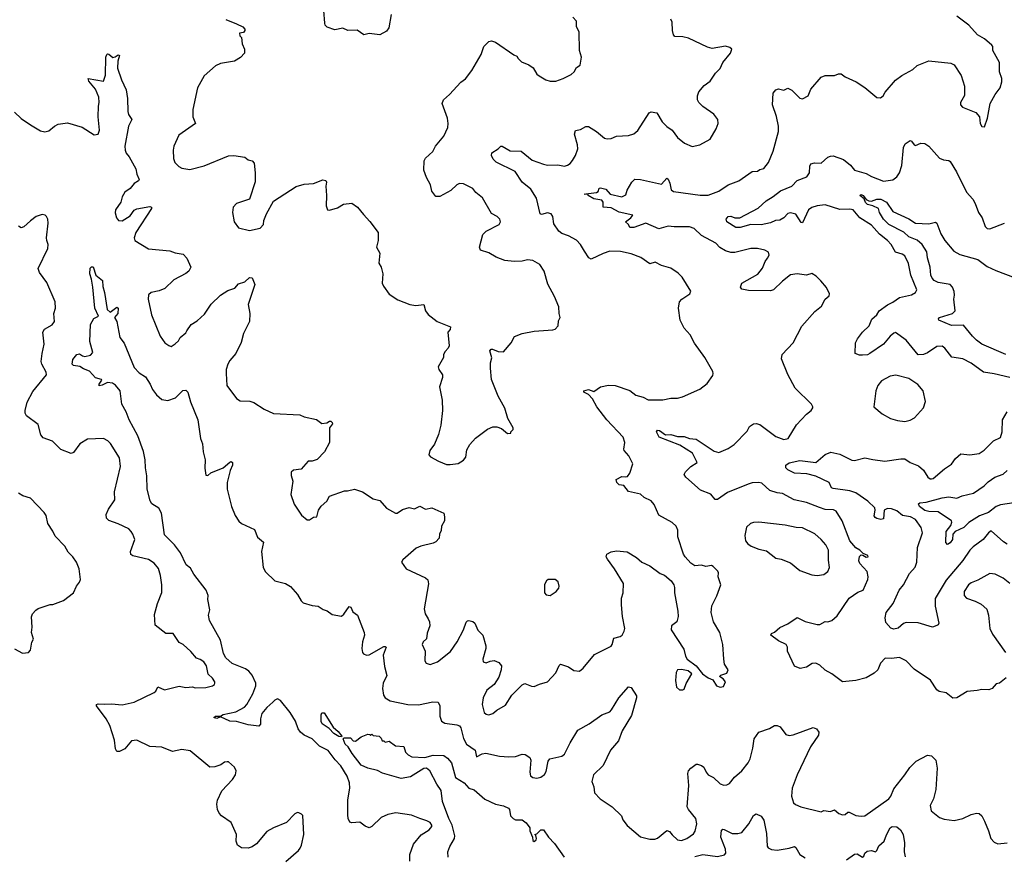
# Model space of a CAD drawing. Extents: x 2133489 to 2292442, y 756223 to 916462.
# Tile 311 of 463: x 2202675 to 2210083, y 903872 to 910167. Entities that reach past the tile are written whole.
import ezdxf

# ---------------------------------------------------------------- set-up
doc = ezdxf.new("R2010")
doc.units = 0

msp = doc.modelspace()

# ---------------------------------------------------------------- linework, layer by layer
at = {"layer": '0CON20XD'}
for points in [[(2205470, 910205), (2205453.3, 910105), (2205435, 910080), (2205385, 910053.8), (2205305, 910064), (2205265, 910053.3), (2205215, 910087.5), (2205145, 910086), (2205105, 910103.8), (2205045, 910090), (2204989.5, 910109.5), (2204973.8, 910125), (2204970.5, 910140.5), (2204962.5, 910235)], [(2206426.7, 909875), (2206449.3, 909849.3), (2206505, 909827.5), (2206537.5, 909805), (2206567, 909757), (2206583.9, 909743.9), (2206633.9, 909713.9), (2206665, 909703.3), (2206710, 909705), (2206765, 909723.8), (2206825, 909753.3), (2206847.5, 909775), (2206863.6, 909806.4), (2206892.5, 909825), (2206900.8, 909885), (2206887.5, 909935), (2206884, 910075), (2206864.3, 910114.3), (2206863.3, 910155), (2206837.5, 910185)], [(2208455, 907496.7), (2208407.5, 907615), (2208413, 907647), (2208494.2, 907735), (2208558.7, 907861.3), (2208657.9, 907972.1), (2208707.5, 908012.5), (2208735, 908063.8), (2208765, 908090), (2208767.5, 908105), (2208745, 908151.2), (2208703.1, 908203.1), (2208667.3, 908237.3), (2208635, 908256.2), (2208595, 908243.8), (2208524.2, 908254.2), (2208475, 908247.8), (2208415, 908200.6), (2208347.1, 908135), (2208325, 908127.1), (2208158.3, 908128.3), (2208109.3, 908139.3), (2208097.5, 908155), (2208108.8, 908185), (2208228.2, 908251.8), (2208263.1, 908296.9), (2208283.9, 908346.1), (2208302.5, 908372.5), (2208314.2, 908395), (2208308.6, 908418.6), (2208282.3, 908432.3), (2208225, 908446), (2208175, 908445.8), (2208055, 908414.3), (2208025.6, 908415.6), (2207985, 908428.6), (2207942.6, 908452.6), (2207912, 908485), (2207805, 908542.5), (2207750, 908595), (2207715, 908607.8), (2207598.3, 908608.3), (2207555, 908614.4), (2207485, 908592.5), (2207385, 908635.6), (2207295, 908602.2), (2207265, 908602), (2207255, 908626.7), (2207232.5, 908645), (2207272.5, 908675), (2207287, 908697), (2207185, 908718.4), (2207125, 908750.3), (2207065.8, 908755.8), (2207065.3, 908795), (2207055, 908808.2), (2206995, 908820), (2206953.3, 908845), (2206951.7, 908851.7), (2206923.3, 908855), (2206933.9, 908856.1), (2207015, 908866.5), (2207027.2, 908875), (2207035, 908900), (2207045, 908902), (2207085, 908892.5), (2207117.5, 908855), (2207205.6, 908834.4), (2207235, 908850), (2207246.7, 908885), (2207281.2, 908945), (2207303.6, 908966.4), (2207345, 908965.6), (2207505, 908928.6), (2207545, 908974.2), (2207555, 908966), (2207566.2, 908936.2), (2207577.5, 908887.5), (2207593.9, 908873.9), (2207795, 908845.5), (2207855, 908845.6), (2207934.5, 908875.5), (2208005, 908924.4), (2208085.6, 908954.4), (2208185, 909023.8), (2208225, 909027.5), (2208245, 909040), (2208275, 909046.7), (2208307.9, 909092.1), (2208345, 909177.5), (2208384.3, 909325), (2208383.1, 909365), (2208369.1, 909439.1), (2208338.8, 909525), (2208343.8, 909615), (2208365, 909640), (2208385, 909646.7), (2208425, 909637.5), (2208455, 909652.5), (2208485, 909636.2), (2208545, 909576.2), (2208565, 909572), (2208607.5, 909595), (2208627.5, 909645), (2208706.4, 909733.6), (2208735, 909746.7), (2208805, 909746.7), (2208835, 909760), (2208855, 909760), (2208885, 909737.5), (2208968.3, 909698.3), (2209035, 909656.7), (2209125, 909582.5), (2209151.7, 909578.3), (2209172.5, 909595), (2209187.7, 909622.3), (2209265, 909712), (2209313.4, 909746.6), (2209395, 909792), (2209427.3, 909822.7), (2209515, 909858), (2209680.8, 909840.8), (2209706.8, 909826.8), (2209757.4, 909747.4), (2209784.1, 909665.9), (2209784.1, 909595.9), (2209752.5, 909545), (2209752.5, 909525), (2209769.3, 909509.3), (2209869.3, 909469.3), (2209897.5, 909435), (2209902.5, 909385), (2209913, 909363), (2209935, 909360), (2209956.2, 909425), (2209976.2, 909535), (2210013.8, 909605), (2210052.5, 909655), (2210065, 909700), (2210064, 909725), (2210046.7, 909775), (2210045.8, 909845), (2209997.5, 909935), (2209996.7, 909965), (2209990, 909975), (2209935, 910023.8), (2209881.7, 910051.7), (2209816.2, 910125), (2209725, 910193.8)], [(2204225, 910167.5), (2204305, 910136.7), (2204355, 910112.5), (2204370, 910095), (2204370, 910085), (2204358.3, 910071.7), (2204330, 910065), (2204332.5, 910045), (2204343, 910033), (2204348.8, 909985), (2204366.7, 909945), (2204367.5, 909915), (2204336.4, 909883.6), (2204290, 909855), (2204185, 909836.7), (2204149.3, 909820.7), (2204063.3, 909745), (2204013.3, 909655), (2203978.3, 909491.7), (2203976.7, 909435), (2203996.7, 909385), (2203871.2, 909298.8), (2203834, 909215), (2203828.8, 909185), (2203831.7, 909121.7), (2203841.2, 909091.2), (2203871.7, 909061.7), (2203895, 909048.8), (2203955, 909038.8), (2204061.7, 909068.3), (2204245, 909143.3), (2204285, 909146.2), (2204368.3, 909131.7), (2204395, 909113.3), (2204423.6, 909103.6), (2204438, 909088), (2204446.7, 909015), (2204446.4, 908946.4), (2204403.8, 908816.2), (2204305, 908783.3), (2204281.2, 908755), (2204276.2, 908715), (2204287.5, 908645), (2204320.5, 908600.5), (2204405, 908580), (2204485, 908598.8), (2204509.2, 908625), (2204510.8, 908655), (2204531.4, 908705), (2204585, 908800.6), (2204755, 908911.5), (2204815, 908930), (2204886.7, 908935), (2204955, 908961.1), (2204977.8, 908957.8), (2204984, 908945), (2204979.2, 908915), (2204984.2, 908845), (2204980, 908765), (2204990, 908735), (2205005, 908732.5), (2205065, 908750), (2205110.7, 908779.3), (2205173, 908787), (2205216.4, 908756.4), (2205260.7, 908700.7), (2205309.3, 908649.3), (2205371.2, 908565), (2205371.2, 908505), (2205360, 908455), (2205385, 908410), (2205376.7, 908335), (2205393.9, 908303.9), (2205407.5, 908255), (2205402, 908185), (2205411.2, 908161.2), (2205455, 908102.5), (2205519.3, 908059.3), (2205610, 908025), (2205656.1, 908016.1), (2205715, 908023.3), (2205728.8, 907975), (2205748.3, 907948.3), (2205816.4, 907896.4), (2205917.5, 907855), (2205913.3, 907836.7), (2205897.5, 907815), (2205907, 907713), (2205900, 907695), (2205875, 907670), (2205863.6, 907646.4), (2205862.5, 907625), (2205822.5, 907555), (2205827.5, 907535), (2205856.7, 907495), (2205856.2, 907475), (2205833.8, 907405), (2205853.3, 907305), (2205856.4, 907226.4), (2205843.3, 907115), (2205826.2, 907045), (2205795, 906972.5), (2205760, 906925), (2205753, 906893), (2205766.4, 906876.4), (2205825, 906844), (2205885, 906820), (2205915, 906820), (2205975, 906826.9), (2206015, 906852.9), (2206030.6, 906875), (2206040.2, 906929.8), (2206060.8, 906969.2), (2206105, 907018.9), (2206194.5, 907085.5), (2206235, 907104), (2206265, 907104), (2206300.5, 907090.5), (2206345, 907052.5), (2206370, 907055), (2206370, 907065), (2206387.5, 907082.5), (2206387.5, 907095), (2206348.8, 907165), (2206325, 907242.5), (2206276, 907335), (2206225, 907460), (2206216.7, 907545), (2206217.5, 907585), (2206226.4, 907623.6), (2206212.5, 907675), (2206223, 907687), (2206233, 907687), (2206275, 907671.2), (2206315, 907667.5), (2206373.6, 907736.4), (2206397.3, 907782.7), (2206454.4, 907805.6), (2206546.1, 907823.9), (2206686.4, 907833.6), (2206705, 907837.5), (2206727, 907863), (2206728.3, 907901.7), (2206742.5, 907925), (2206733.3, 907955), (2206732, 908005), (2206698, 908085), (2206647.9, 908177.9), (2206622, 908275), (2206588.8, 908325), (2206535, 908356), (2206495, 908360), (2206455, 908350), (2206395, 908346.2), (2206325, 908353.8), (2206260.3, 908380.3), (2206205, 908413.8), (2206141.4, 908431.4), (2206134.2, 908455), (2206159.5, 908550.5), (2206185, 908576.2), (2206283, 908627), (2206292.5, 908645), (2206286.7, 908665), (2206267.5, 908685), (2206225, 908707.5), (2206157.3, 908827.3), (2206106.1, 908866.1), (2206085, 908896.7), (2206013, 908933), (2205985, 908933.8), (2205965, 908924), (2205919.1, 908880.9), (2205835, 908837.5), (2205806.1, 908836.1), (2205775.7, 908875.7), (2205765.8, 908925), (2205735, 908980), (2205716.7, 909035), (2205718.8, 909105), (2205728.8, 909125), (2205783.3, 909175), (2205803.8, 909215), (2205865, 909290), (2205896, 909355), (2205899.2, 909385), (2205893.8, 909425), (2205852.5, 909535), (2205863.3, 909565), (2205910, 909605), (2205995, 909697.5), (2206028.3, 909721.7), (2206075.8, 909784.2), (2206146.7, 909905), (2206167.5, 909965), (2206205, 910002.5), (2206225, 910007.5), (2206255, 909996.7), (2206391.7, 909901.7), (2206415, 909892.5), (2206426.7, 909875)], [(2203933.2, 907826.8), (2203965, 907874), (2204009.3, 907900.7), (2204065, 907951.4), (2204114.5, 908025.5), (2204186.1, 908093.9), (2204240.5, 908129.5), (2204292.7, 908147.3), (2204321.7, 908178.3), (2204368.8, 908195), (2204405, 908227.1), (2204423.3, 908223.3), (2204444.4, 908174.4), (2204394, 908025), (2204406.2, 907955), (2204402.9, 907895), (2204358.1, 907805), (2204342, 907738), (2204302.2, 907655), (2204255, 907601.4), (2204240, 907575), (2204228.9, 907535), (2204227.8, 907505), (2204234.4, 907415), (2204305, 907316.2), (2204335, 907299.2), (2204406.1, 907296.1), (2204436.1, 907286.1), (2204515, 907236.7), (2204585, 907204.4), (2204782.4, 907192.4), (2204815, 907179.4), (2204908.8, 907158.8), (2204948.3, 907128.3), (2204985, 907133.3), (2205007, 907147), (2205017, 907147), (2205027, 907137), (2205027.5, 907125), (2205006.7, 907095), (2205006.2, 906985), (2204968.8, 906915), (2204913.2, 906856.8), (2204875, 906844.4), (2204845, 906844), (2204792.5, 906785), (2204735, 906777.5), (2204718.3, 906761.7), (2204717, 906737), (2204728.8, 906695), (2204716, 906595), (2204740.5, 906520.5), (2204795, 906438.8), (2204836.7, 906403.3), (2204855, 906402.5), (2204885, 906422.5), (2204910, 906425), (2204923.9, 906476.1), (2204943.8, 906506.2), (2204985.8, 906544.2), (2205005, 906581.2), (2205119.5, 906620.5), (2205142.3, 906622.3), (2205195, 906633.8), (2205253, 906613), (2205335, 906562), (2205385, 906548), (2205435, 906491.2), (2205503.6, 906453.6), (2205515, 906453.3), (2205555, 906481.2), (2205605, 906495.8), (2205645, 906486.7), (2205685, 906506.7), (2205727, 906483), (2205775, 906493.3), (2205865, 906453.3), (2205872, 906425), (2205870, 906395), (2205847.5, 906355), (2205846.4, 906323.6), (2205832.5, 906295), (2205830, 906265), (2205805, 906237.5), (2205785, 906226.7), (2205693.7, 906206.3), (2205658.9, 906191.1), (2205557.3, 906102.7), (2205546.7, 906085), (2205582, 906035), (2205727.9, 905967.9), (2205745, 905952.5), (2205751.7, 905921.7), (2205718.9, 905735), (2205725.7, 905695), (2205748, 905658), (2205759.4, 905635), (2205761.9, 905605), (2205740.3, 905549.7), (2205735, 905507.5), (2205710, 905485), (2205703.3, 905465), (2205726.1, 905416.1), (2205722.3, 905342.3), (2205734.2, 905324.2), (2205764.2, 905314.2), (2205818.8, 905335), (2205917.3, 905412.7), (2205967.1, 905485), (2206014.5, 905575), (2206035, 905632.5), (2206045, 905643.3), (2206055, 905646.7), (2206085, 905637.5), (2206100, 905625), (2206122.4, 905572.4), (2206159.2, 905535), (2206181.2, 905455), (2206181.2, 905435), (2206160, 905355), (2206163.3, 905335), (2206185, 905326.7), (2206215, 905341.2), (2206245, 905343.8), (2206280.7, 905330.7), (2206300, 905305), (2206298.8, 905275), (2206279.7, 905220.3), (2206244, 905165), (2206188.6, 905121.4), (2206161.1, 905065), (2206155.7, 905015), (2206170, 904955), (2206185, 904942), (2206205, 904936.9), (2206235, 904945.6), (2206265, 904971.9), (2206330, 905010), (2206378, 905085), (2206455, 905162.9), (2206475, 905170.8), (2206525, 905150.8), (2206545, 905150), (2206585, 905168), (2206645, 905183.3), (2206708.8, 905251.2), (2206733, 905307), (2206745, 905316.2), (2206805, 905296.7), (2206845, 905270), (2206885.9, 905264.1), (2206915, 905286.7), (2207000.9, 905389.1), (2207125, 905453.3), (2207133.3, 905465), (2207146.1, 905513.9), (2207193.3, 905525), (2207207.1, 905535), (2207224, 905565), (2207228, 905585), (2207210, 905675), (2207204, 905765), (2207203.8, 905815), (2207216.7, 905855), (2207218.8, 905925), (2207151.2, 906035), (2207096.4, 906106.4), (2207087.5, 906125), (2207092.5, 906145), (2207125, 906162.5), (2207165, 906170), (2207245, 906163.8), (2207315, 906120.8), (2207355.6, 906085.6), (2207415, 906057.5), (2207495, 906000.8), (2207527.6, 905987.6), (2207575.6, 905945.6), (2207596, 905915), (2207601.4, 905895), (2207601.4, 905855), (2207627.3, 905717.3), (2207629.2, 905675), (2207620, 905635), (2207579.5, 905605), (2207577.1, 905575), (2207671.4, 905431.4), (2207685, 905376.7), (2207697.8, 905355), (2207764.2, 905305), (2207812.5, 905245), (2207855, 905214.3), (2207889.4, 905199.4), (2207917.5, 905155), (2207945, 905144), (2207970.7, 905149.3), (2207986.7, 905185), (2207967.7, 905207.7), (2207940, 905225), (2207950, 905235), (2207995, 905250), (2208006.2, 905275), (2207978.3, 905318.3), (2207973.8, 905355), (2207965.8, 905465), (2207942, 905555), (2207895.8, 905635), (2207878.8, 905705), (2207883.6, 905756.4), (2207919.5, 905830.5), (2207950, 905915), (2207930, 905975), (2207932.5, 906005), (2207927, 906017), (2207893, 906053), (2207879.3, 906059.3), (2207836.4, 906053.6), (2207805, 906063.3), (2207755, 906056.2), (2207725, 906078), (2207680.8, 906125), (2207670, 906145), (2207626, 906275), (2207628, 906325), (2207613.8, 906355), (2207583.2, 906383.2), (2207485, 906438.8), (2207448.3, 906518.3), (2207425, 906546), (2207372.4, 906572.4), (2207345, 906596), (2207255, 906616.2), (2207220.7, 906660.7), (2207185, 906667.5), (2207167.5, 906685), (2207163.6, 906706.4), (2207205, 906730), (2207231.7, 906728.3), (2207249.3, 906730.7), (2207266.7, 906755), (2207289.2, 906825), (2207256.9, 906885), (2207223.3, 906925), (2207220, 906935), (2207228, 906985), (2207216, 907025), (2207091.9, 907155), (2207017.5, 907255), (2206985, 907313.3), (2206955.9, 907345.9), (2206920, 907365), (2206920, 907375), (2206955, 907384), (2206995, 907368), (2207045, 907404.2), (2207105, 907415.6), (2207154.3, 907414.3), (2207265.6, 907375.6), (2207311.2, 907341.2), (2207365, 907325.8), (2207403.6, 907306.4), (2207515, 907306), (2207575, 907320), (2207625, 907320), (2207661.7, 907328.3), (2207792.7, 907387.3), (2207848.3, 907428.3), (2207889.5, 907490.5), (2207893.8, 907505), (2207889.5, 907519.5), (2207830, 907625), (2207751.7, 907731.7), (2207718.8, 907795), (2207675, 907846.7), (2207644.4, 907905), (2207630.8, 907995), (2207640, 908045), (2207656, 908065), (2207716.6, 908103.4), (2207725.8, 908125), (2207658.5, 908228.5), (2207629.1, 908259.1), (2207575, 908296.2), (2207505, 908317.1), (2207456.9, 908343.1), (2207415, 908330), (2207348.3, 908378.3), (2207275, 908405.4), (2207195, 908422.7), (2207115.4, 908424.6), (2207065, 908408.1), (2206975, 908364), (2206956.2, 908375), (2206924.6, 908424.6), (2206895.3, 908475.3), (2206865, 908509.1), (2206805, 908540.9), (2206755, 908557.5), (2206731.9, 908575), (2206695, 908631.2), (2206685.6, 908685.6), (2206675, 908706), (2206645, 908712.9), (2206602, 908702), (2206590, 908705), (2206564.4, 908824.4), (2206521.7, 908891.7), (2206455, 908943.8), (2206402.5, 909025), (2206260.5, 909095), (2206237.4, 909117.4), (2206224.1, 909145.9), (2206227.5, 909165), (2206276, 909194), (2206295, 909214.2), (2206305, 909214.4), (2206365, 909180.9), (2206447.8, 909177.8), (2206530.6, 909110.6), (2206615, 909080.4), (2206647.4, 909072.6), (2206724.5, 909074.5), (2206775, 909065.8), (2206797.9, 909072.1), (2206816.3, 909083.7), (2206833.7, 909106.3), (2206857.1, 909145), (2206874.4, 909195), (2206873.1, 909225), (2206850, 909305), (2206856.4, 909333.6), (2206895, 909341.2), (2206935, 909363.8), (2206955, 909364), (2207015, 909326.2), (2207075, 909276), (2207095, 909269.4), (2207125, 909272.2), (2207165, 909290.8), (2207255, 909295.8), (2207295, 909308), (2207325, 909332), (2207410.8, 909465), (2207425, 909474.2), (2207470, 909465), (2207508.8, 909398.8), (2207543.2, 909363.2), (2207584, 909335), (2207625, 909280), (2207677, 909237), (2207735, 909212.5), (2207792.5, 909225), (2207871.2, 909268.8), (2207916.2, 909345), (2207931.2, 909385), (2207926.7, 909415), (2207896.7, 909455), (2207815, 909514), (2207786, 909545), (2207775.8, 909565), (2207775.7, 909594.3), (2207786, 909625), (2207825, 909672), (2207871.2, 909705), (2207910, 909765), (2207945, 909800), (2207966.2, 909845), (2208023.8, 909915), (2208032.5, 909945), (2208018.3, 909958.3), (2207985, 909968.8), (2207885, 909951.2), (2207850.9, 909960.9), (2207708.3, 910028.3), (2207665, 910038.1), (2207605, 910041.2), (2207595, 910053.3), (2207586, 910085), (2207585, 910147.5), (2207575, 910170)], [(2202635, 909470), (2202685, 909423.1), (2202755.4, 909375.4), (2202831.1, 909331.1), (2202865, 909323.1), (2202895, 909331.4), (2202935.6, 909365), (2202965, 909380.7), (2203035, 909390.4), (2203145, 909358.1), (2203235, 909300.8), (2203265.7, 909304.3), (2203275.6, 909335), (2203266, 909435), (2203266.7, 909515), (2203273.3, 909545), (2203270, 909585), (2203246.2, 909645), (2203194, 909705), (2203190, 909725), (2203305, 909703.8), (2203321.7, 909748.3), (2203324.3, 909885), (2203330, 909905), (2203335, 909910), (2203345, 909906.7), (2203375, 909883.3), (2203393.6, 909886.4), (2203415, 909902.5), (2203427, 909897), (2203414.2, 909855.8), (2203411.7, 909801.7), (2203440.8, 909715), (2203475, 909640), (2203485.9, 909574.1), (2203488, 909475), (2203493.2, 909453.2), (2203519.2, 909415), (2203493.3, 909365), (2203466.5, 909215), (2203468.1, 909185), (2203475, 909163.3), (2203498, 909135), (2203548.8, 909045), (2203556, 909005), (2203573.8, 908965), (2203570, 908955), (2203535, 908933.3), (2203505, 908897.5), (2203465, 908870), (2203446.7, 908835), (2203435.9, 908794.1), (2203396.2, 908735), (2203394.3, 908714.3), (2203404.2, 908675), (2203417.5, 908655), (2203445, 908652.5), (2203505, 908692), (2203536.4, 908733.6), (2203557, 908743), (2203655, 908760), (2203667.5, 908755), (2203666.7, 908745), (2203547.8, 908565), (2203535.8, 908525.8), (2203541.2, 908505), (2203645, 908442.9), (2203805, 908427.8), (2203845, 908411.9), (2203905, 908402), (2203933.6, 908373.6), (2203963.3, 908305), (2203946.7, 908275), (2203925, 908256.7), (2203835, 908210), (2203765.8, 908144.2), (2203724.1, 908125.9), (2203665, 908113.3), (2203645, 908097.5), (2203642, 908065), (2203665.9, 907945.9), (2203732.5, 907785), (2203766.1, 907736.1), (2203797.5, 907715), (2203815, 907708.8), (2203845, 907726.7), (2203868.8, 907751.2), (2203882, 907775), (2203925, 907811.2), (2203933.2, 907826.8)], [(2210124, 907474), (2210007.3, 907502.7), (2209926.2, 907513.8), (2209835, 907583.1), (2209770.8, 907615), (2209688.3, 907628.3), (2209636.2, 907696.2), (2209615, 907710), (2209575, 907706.9), (2209505, 907660), (2209475, 907646.9), (2209435, 907644.3), (2209346, 907755), (2209265, 907813.3), (2209251.2, 907808.8), (2209224.3, 907785.7), (2209173.3, 907725), (2209072.5, 907655), (2209055, 907646.2), (2209015, 907643.3), (2208993.6, 907643.6), (2208960, 907655), (2208962.5, 907735), (2208977.5, 907765), (2209016.7, 907815), (2209066.1, 907863.9), (2209086.8, 907913.2), (2209123.2, 907946.8), (2209141.9, 907975), (2209205, 908021.8), (2209245, 908041.2), (2209294, 908076), (2209384.2, 908095.8), (2209415.9, 908114.1), (2209424, 908135), (2209381.1, 908245), (2209362.4, 908332.4), (2209335, 908388.8), (2209315, 908402.5), (2209265, 908418), (2209231.9, 908475), (2209204.7, 908504.7), (2209143.8, 908553.8), (2209085, 908621), (2208996.1, 908676.1), (2208945, 908736.2), (2208921.7, 908741.7), (2208845, 908738.5), (2208735, 908772.9), (2208675, 908767.3), (2208635, 908752.5), (2208610, 908735), (2208565, 908638.8), (2208555, 908640), (2208515, 908704.3), (2208475, 908714), (2208455, 908709.1), (2208424.4, 908675.6), (2208395, 908657.6), (2208361.2, 908655), (2208325, 908638.9), (2208255, 908624.2), (2208175, 908624.7), (2208095, 908602), (2208062.6, 908602.6), (2207995.7, 908645.7), (2207990.8, 908665), (2208005.3, 908684.7), (2208025, 908689.3), (2208055, 908675.5), (2208093.6, 908676.4), (2208231.2, 908748.8), (2208291.2, 908805), (2208344.3, 908835.7), (2208400, 908880), (2208485, 908914.2), (2208525, 908957.5), (2208596.7, 908983.3), (2208618.6, 909015), (2208620, 909065), (2208627.7, 909082.3), (2208655, 909089.2), (2208705, 909088), (2208755, 909133.3), (2208775, 909140), (2208795, 909142.5), (2208874.3, 909114.3), (2208925, 909072.5), (2208956.2, 909035), (2209045, 909009.2), (2209085, 908986.5), (2209175, 908951.1), (2209245, 908962.2), (2209275.7, 908985), (2209294.4, 909015), (2209311.5, 909068.5), (2209325.6, 909204.4), (2209338.3, 909231.7), (2209375, 909256.7), (2209385, 909252.5), (2209404.3, 909224.3), (2209415, 909221.2), (2209455, 909238.6), (2209485, 909234), (2209515.4, 909215.4), (2209594.6, 909124.6), (2209625, 909112.9), (2209665, 909107.5), (2209675, 909098.8), (2209722.7, 909022.7), (2209799.1, 908869.1), (2209845.6, 908815.6), (2209864, 908785), (2209890, 908715), (2209917.1, 908675), (2209940.3, 908610.3), (2209955, 908596.2), (2209975, 908592), (2210085, 908636)], [(2209843.9, 907785), (2209775, 907868.5), (2209685, 907864.8), (2209590, 907905), (2209587.8, 907915), (2209595, 907925.4), (2209694.3, 907955), (2209714.6, 907975), (2209703, 908065), (2209708.1, 908095), (2209705, 908122.5), (2209694.3, 908155), (2209675, 908174.3), (2209585, 908188.9), (2209556.2, 908205), (2209541.2, 908221.2), (2209530.8, 908245), (2209524.8, 908305), (2209506.2, 908375), (2209500.9, 908420.9), (2209465.9, 908475.9), (2209428.3, 908508.3), (2209365, 908532.9), (2209327.7, 908567.7), (2209213.8, 908625), (2209173.3, 908665), (2209144.2, 908715), (2209136.2, 908745), (2209095, 908765.8), (2209055, 908776.7), (2209038.3, 908791.7), (2209028.1, 908818.1), (2208996.7, 908845), (2209005, 908851.2), (2209022, 908845), (2209044.1, 908814.1), (2209065, 908803.1), (2209085, 908801.5), (2209125, 908817.5), (2209155, 908816.2), (2209196, 908795), (2209244, 908724), (2209365, 908668.2), (2209415, 908635.6), (2209515, 908630), (2209565, 908643.3), (2209575.7, 908635.7), (2209605.7, 908555), (2209635.8, 908505), (2209704, 908425), (2209749.1, 908399.1), (2209885, 908361.9), (2209955, 908309.4), (2210019.1, 908279.1), (2210165, 908224.3)], [(2204677.3, 903832.7), (2204772.5, 903915), (2204785, 903932.5), (2204796.2, 903955), (2204813.3, 904035), (2204805, 904177.5), (2204795, 904190), (2204775, 904200), (2204765, 904202.5), (2204745, 904192.5), (2204683.2, 904126.8), (2204585, 904085.8), (2204535, 904058), (2204456.2, 903965), (2204425, 903942), (2204395, 903932), (2204345, 903936), (2204314.5, 903954.5), (2204302.5, 903985), (2204305.6, 904035.6), (2204266.2, 904125), (2204194, 904175), (2204175.6, 904195.6), (2204163.4, 904223.4), (2204158.2, 904265), (2204163.2, 904295), (2204196, 904364), (2204275, 904450), (2204298.8, 904485), (2204303.6, 904513.6), (2204291.7, 904541.7), (2204245, 904582.5), (2204235, 904583.3), (2204215, 904580), (2204189.1, 904560.9), (2204144.1, 904545.9), (2204105, 904542.5), (2203957.5, 904665), (2203895.7, 904674.3), (2203825, 904660), (2203745, 904692.5), (2203655, 904698), (2203556.1, 904746.1), (2203515, 904740), (2203465, 904681.2), (2203425, 904661.2), (2203405, 904660), (2203395, 904680), (2203388, 904745), (2203352, 904855), (2203325, 904906.2), (2203253.3, 905005), (2203252.5, 905015), (2203265, 905020), (2203315, 905016.2), (2203365, 905020), (2203445, 905012), (2203535, 905030.8), (2203687.5, 905105), (2203700, 905115), (2203715, 905147.5), (2203765, 905123.8), (2203875, 905152.5), (2203925, 905142.5), (2203975, 905146.7), (2203995, 905140), (2204075, 905141.2), (2204125, 905153.8), (2204140, 905165), (2204143.3, 905175), (2204143.3, 905185), (2204125, 905212.5), (2204093, 905243), (2204080, 905305), (2204060, 905335), (2204033, 905353), (2204005, 905362), (2203962.6, 905412.6), (2203905, 905466.2), (2203875, 905480), (2203828.8, 905548.8), (2203775, 905547.5), (2203695, 905610), (2203689.3, 905690.7), (2203711.2, 905775), (2203744.1, 905855.9), (2203745.6, 905915.6), (2203735.5, 905985.5), (2203718.3, 906038.3), (2203687.2, 906077.2), (2203645, 906105.7), (2203525, 906133.8), (2203512.3, 906142.3), (2203508.8, 906165), (2203540, 906255), (2203526.7, 906295), (2203513.3, 906315), (2203495, 906335.8), (2203415, 906373.1), (2203345, 906397.5), (2203327.1, 906415), (2203325.7, 906444.3), (2203342.5, 906485), (2203391.2, 906555), (2203387.5, 906615), (2203432.9, 906805), (2203425, 906870), (2203357.9, 906977.9), (2203337.9, 906997.9), (2203305, 907016.2), (2203185, 907009.4), (2203128, 906975), (2203080, 906910), (2203063, 906903), (2202985, 906932.5), (2202921.2, 906995), (2202850.7, 907020.7), (2202835, 907043.3), (2202815, 907121.2), (2202726.5, 907186.5), (2202716.4, 907206.4), (2202715.4, 907225.4), (2202731.4, 907288.6), (2202775, 907370), (2202876.9, 907495), (2202874.3, 907515), (2202841.9, 907575), (2202837.5, 907595), (2202843.1, 907655), (2202859.2, 907725), (2202848.1, 907815), (2202862.2, 907837.8), (2202920.3, 907869.7), (2202938, 907895), (2202932.5, 907955), (2202944.2, 907995), (2202942.5, 908045), (2202878.9, 908188.9), (2202824.3, 908265), (2202814.4, 908295), (2202885.8, 908445.8), (2202890, 908475), (2202878, 908505), (2202877.5, 908525), (2202888.8, 908635), (2202887.5, 908665), (2202877.5, 908685), (2202866.1, 908696.1), (2202845, 908701.2), (2202800, 908685), (2202755, 908654), (2202705, 908608), (2202685, 908600), (2202665, 908613.8)], [(2205611.1, 903835), (2205610.5, 903885), (2205638, 903962), (2205695, 904033.8), (2205755, 904071.2), (2205776.2, 904095), (2205775.9, 904105.9), (2205762.5, 904125), (2205739.5, 904139.5), (2205686.7, 904156.7), (2205622, 904182), (2205505, 904198.6), (2205445, 904186), (2205395.8, 904164.2), (2205323.3, 904095), (2205305, 904086.2), (2205275, 904098.8), (2205235, 904129.2), (2205175, 904124.3), (2205159.7, 904129.7), (2205145.7, 904155), (2205143.3, 904185), (2205144.5, 904295.5), (2205157.8, 904385), (2205155.6, 904425), (2205139.4, 904475), (2205092.3, 904552.3), (2205048.2, 904598.2), (2204995, 904668.5), (2204931.5, 904701.5), (2204874.6, 904755), (2204814.4, 904784.4), (2204788.6, 904805), (2204771.1, 904831.1), (2204749.4, 904889.4), (2204710, 904955), (2204637.1, 905045), (2204615, 905057.3), (2204595, 905047.7), (2204579, 905031), (2204535, 904991.2), (2204496.8, 904945), (2204487.1, 904905), (2204487.1, 904865), (2204475, 904850), (2204395, 904861.1), (2204305, 904885.6), (2204255, 904889.7), (2204185, 904920), (2204158.3, 904908.3), (2204136.7, 904915), (2204147.5, 904925), (2204185, 904926.2), (2204205, 904939.5), (2204301.7, 904958.3), (2204365.3, 904994.7), (2204384.5, 905015), (2204429.6, 905095), (2204450.9, 905155), (2204452.1, 905175), (2204424.6, 905235), (2204399.2, 905265), (2204375, 905281.2), (2204272.7, 905322.7), (2204224.8, 905364.8), (2204207.8, 905397.8), (2204185, 905497.5), (2204102.2, 905645), (2204095.8, 905685.8), (2204104.3, 905725.7), (2204091.4, 905805), (2204094, 905835), (2204079.2, 905875), (2203985.6, 905995), (2203958.9, 906038.9), (2203928.1, 906065), (2203885.2, 906155.2), (2203838.7, 906215), (2203765, 906291.4), (2203742.8, 906452.8), (2203720.7, 906490.7), (2203670, 906525), (2203655.5, 906545.5), (2203633.2, 906635), (2203632.4, 906735), (2203620.5, 906795), (2203620, 906855), (2203607.3, 906917.3), (2203564.2, 907035), (2203497.8, 907155), (2203476.4, 907216.4), (2203442.5, 907275), (2203430.8, 907375), (2203397, 907417), (2203372.4, 907432.4), (2203335, 907437.5), (2203295, 907416.2), (2203273, 907413), (2203272.5, 907425), (2203292.5, 907455), (2203289.3, 907459.3), (2203245, 907471.2), (2203201.4, 907521.4), (2203155, 907538.8), (2203128.1, 907558.1), (2203080, 907565), (2203070, 907575), (2203075, 907610), (2203105, 907647.5), (2203125, 907652.5), (2203146.7, 907636.7), (2203165, 907632.5), (2203207, 907643), (2203226.4, 907663.6), (2203203.8, 907745), (2203207, 907873), (2203232.4, 907917.6), (2203268.8, 907935), (2203240, 907995), (2203225.7, 908154.3), (2203215.5, 908215.5), (2203201.5, 908255), (2203205, 908298), (2203215, 908307.1), (2203228.3, 908308.3), (2203248.8, 908245), (2203297.5, 908205), (2203299.3, 908159.3), (2203313.8, 908115), (2203333.8, 907986.2), (2203355, 907966.7), (2203405, 908003.3), (2203416.7, 907995), (2203413.8, 907955), (2203387.5, 907925), (2203406.8, 907896.8), (2203427.5, 907775), (2203461.7, 907731.7), (2203535, 907550), (2203575, 907510.8), (2203620.3, 907480.3), (2203655.5, 907425.5), (2203673.1, 907385), (2203705, 907344.2), (2203745, 907309.4), (2203789.1, 907300.9), (2203848.3, 907321.7), (2203903.2, 907376.8), (2203925, 907378.8), (2203940, 907365), (2203960.7, 907290.7), (2204015.6, 907155), (2204036.4, 907015), (2204051.2, 906975), (2204054.4, 906915), (2204070.8, 906855), (2204068.3, 906791.7)], [(2210095, 907647.5), (2209915, 907726.5), (2209874.2, 907754.2), (2209843.9, 907785)], [(2210097.5, 905215), (2210046.1, 905173.9), (2210021.7, 905168.3), (2209992.5, 905135), (2209966.1, 905123.9), (2209915, 905126.2), (2209879.5, 905120.5), (2209805, 905112), (2209725, 905063.8), (2209695, 905062), (2209645, 905101.2), (2209592.7, 905112.7), (2209575, 905123.8), (2209527.7, 905197.7), (2209405, 905278.8), (2209343.6, 905343.6), (2209295, 905367.5), (2209235, 905361.2), (2209186.4, 905363.6), (2209152.5, 905325), (2209132, 905275), (2209105, 905250.8), (2209045, 905215.8), (2208965, 905194), (2208865, 905183.8), (2208786.2, 905245), (2208735, 905272), (2208695, 905309.2), (2208665, 905324), (2208638.3, 905321.7), (2208593.9, 905296.1), (2208546.1, 905283.9), (2208505, 905303.3), (2208452.9, 905415), (2208451.4, 905445), (2208441.4, 905465), (2208383, 905493), (2208327.5, 905535), (2208330.7, 905549.3), (2208353, 905557), (2208395, 905592.5), (2208455, 905620), (2208525, 905669.2), (2208585, 905638), (2208675.9, 905615.9), (2208695, 905616), (2208735, 905638), (2208756.1, 905636.1), (2208786.7, 905645), (2208825, 905682), (2208917, 905813), (2208980.6, 905859.4), (2209021.4, 905875), (2209056, 905954), (2209059.2, 905975), (2209050.3, 906015), (2208996.9, 906075), (2208989.4, 906095), (2208993.1, 906126.9), (2209005, 906140), (2209018.8, 906138.8), (2209045, 906122.5), (2209060, 906125), (2209056, 906135), (2209020.5, 906150.5), (2208995, 906175.8), (2208965, 906193.8), (2208920.9, 906245), (2208863.5, 906395), (2208817.6, 906467.6), (2208798.1, 906478.1), (2208735, 906482), (2208693.1, 906496.9), (2208594.7, 906534.7), (2208501.2, 906555), (2208415, 906602.5), (2208375, 906605.7), (2208320, 906625), (2208258.7, 906678.7), (2208235, 906685.6), (2208185, 906681.9), (2208155, 906672.5), (2208000.5, 906609.5), (2207925, 906555.6), (2207907.6, 906557.6), (2207875, 906595.7), (2207797.6, 906627.6), (2207688, 906725), (2207674.2, 906745), (2207683.8, 906765), (2207725.6, 906804.4), (2207773.3, 906835), (2207737.8, 906905), (2207642.2, 906965), (2207485.6, 907025), (2207465.5, 907064.5), (2207472.9, 907077.1), (2207488.1, 907075), (2207535, 907041.9), (2207575, 907044.7), (2207625, 907031.4), (2207675, 907029.4), (2207715, 907014.6), (2207765, 907010.4), (2207901.3, 906921.3), (2207935, 906910.9), (2208005, 906940), (2208050.2, 906969.8), (2208149.5, 907070.5), (2208165, 907106.7), (2208195, 907126.2), (2208215, 907128.8), (2208245, 907121.2), (2208365, 907030.5), (2208425, 907009.2), (2208457.5, 907015), (2208520.9, 907119.1), (2208595, 907198.8), (2208628.8, 907225), (2208643.3, 907245), (2208643.3, 907255), (2208633.3, 907275), (2208509.2, 907395), (2208455, 907496.7)], [(2209335, 907144.3), (2209375, 907152.9), (2209408.7, 907171.3), (2209476, 907245), (2209490.8, 907295), (2209473.1, 907375), (2209431.7, 907421.7), (2209365, 907466.8), (2209267.4, 907492.6), (2209225, 907485.5), (2209160.1, 907449.9), (2209131.5, 907415), (2209116.5, 907375), (2209102.5, 907255), (2209165, 907201.2), (2209227, 907167), (2209279.7, 907149.7), (2209335, 907144.3)], [(2210105, 906220.8), (2210076.8, 906236.8), (2209985, 906320), (2209965, 906306.2), (2209923.7, 906256.3), (2209849.7, 906200.3), (2209825, 906174), (2209771.8, 906098.2), (2209645, 905950.6), (2209562.5, 905812.5), (2209561.8, 905755), (2209590, 905625), (2209586.4, 905613.6), (2209575, 905607.5), (2209543.3, 905596.7), (2209435, 905627.8), (2209345, 905631.8), (2209325, 905623.6), (2209285, 905587.8), (2209251.9, 905581.9), (2209229.3, 905589.3), (2209190.9, 905630.9), (2209185.7, 905665), (2209194.2, 905705), (2209247.5, 905775), (2209291.4, 905875), (2209325.6, 905915), (2209371.1, 905998.9), (2209412, 906048), (2209426.2, 906085), (2209430, 906195), (2209468.9, 906305), (2209458.2, 906345), (2209415.4, 906405), (2209376.9, 906425), (2209316.6, 906436.6), (2209275, 906470.5), (2209235.6, 906485.6), (2209205, 906488.6), (2209180, 906475), (2209175, 906412), (2209155, 906405.8), (2209123.5, 906413.5), (2209110.7, 906420.7), (2209104.5, 906434.5), (2209112.7, 906475), (2209107.8, 906495), (2209055.2, 906545.2), (2208965, 906605.5), (2208921.7, 906621.7), (2208795, 906638.9), (2208784.2, 906645), (2208766.2, 906685), (2208665, 906731.9), (2208598.6, 906748.6), (2208505, 906754.5), (2208455, 906779.2), (2208438.8, 906795), (2208440, 906815), (2208465, 906831.9), (2208545, 906850), (2208666.2, 906833.8), (2208735, 906896.2), (2208777.7, 906912.3), (2208845, 906898.8), (2208935, 906851.4), (2208955, 906850), (2209035, 906868.9), (2209095, 906858.1), (2209184.3, 906845.7), (2209305, 906863.1), (2209335, 906861.4), (2209375, 906836), (2209438.8, 906808.8), (2209475, 906776.7), (2209508.8, 906725), (2209525, 906712), (2209535, 906712), (2209546.7, 906715), (2209632.1, 906787.9), (2209686.8, 906823.2), (2209716.2, 906865), (2209755, 906901.2), (2209825, 906892.9), (2209895, 906902.9), (2209932.4, 906927.6), (2210001.7, 906998.3), (2210055, 907023.8), (2210067.1, 907065), (2210070, 907155), (2210104.2, 907215.8)], [(2204068.3, 906791.7), (2204075, 906740), (2204091.7, 906738.3), (2204113.9, 906756.1), (2204205, 906796), (2204255, 906836.2), (2204265, 906841.2), (2204276, 906836), (2204275.6, 906815), (2204257.5, 906775), (2204236.7, 906685), (2204237, 906633), (2204268.8, 906505), (2204295.8, 906435.8), (2204323, 906393), (2204345, 906376.2), (2204441.7, 906331.7), (2204465, 906272), (2204509.2, 906235), (2204495.4, 906165), (2204505.8, 906045.8), (2204525, 906011.2), (2204595.6, 905945.6), (2204675, 905924.3), (2204711.3, 905901.3), (2204765, 905840.8), (2204793.3, 905793.3), (2204808.6, 905778.6), (2204875, 905758), (2204920, 905755), (2204959.3, 905729.3), (2204988.3, 905718.3), (2205025, 905690), (2205095, 905677.5), (2205115, 905692.5), (2205155, 905751.2), (2205165.8, 905745.8), (2205182.3, 905712.3), (2205215.9, 905685.9), (2205267.1, 905555), (2205268.6, 905535), (2205253.1, 905485), (2205250, 905435), (2205254.2, 905404.2), (2205262.5, 905395), (2205285, 905385.8), (2205305, 905387.1), (2205415, 905449.2), (2205425, 905451.2), (2205431.2, 905445), (2205410.8, 905385), (2205418.7, 905298.7), (2205436.8, 905233.2), (2205410.8, 905175), (2205404.3, 905135), (2205412.9, 905085), (2205425, 905063.8), (2205461.7, 905041.7), (2205595, 905012.9), (2205675, 905010.8), (2205783.9, 905033.9), (2205822.5, 905032.5), (2205835.8, 905005), (2205836.9, 904925), (2205849.7, 904889.7), (2205874.4, 904874.4), (2205965, 904861.5), (2205983.1, 904853.1), (2205995, 904838), (2206015, 904758.8), (2206036.4, 904716.4), (2206100.9, 904670.9), (2206111.4, 904621.4), (2206155, 904642.1), (2206182.6, 904647.4), (2206285, 904625.3), (2206355, 904620), (2206405, 904622.9), (2206455, 904640), (2206478.8, 904638.8), (2206513.3, 904615), (2206521.2, 904595), (2206512, 904505), (2206517.3, 904477.3), (2206535, 904463.8), (2206565, 904460), (2206595, 904466), (2206623.5, 904486.5), (2206635, 904510), (2206651.9, 904588.1), (2206664.6, 904605.4), (2206755, 904624), (2206775, 904641.2), (2206815.8, 904725), (2206875, 904821.2), (2206960.5, 904869.5), (2207054.5, 904935.5), (2207115, 904958.8), (2207127.1, 904972.9), (2207183.8, 905065), (2207255, 905146.2), (2207275, 905142.5), (2207315, 905080), (2207316.2, 905065), (2207279.1, 904930.9), (2207209.2, 904815), (2207179.7, 904740.3), (2207120.9, 904669.1), (2207066, 904555), (2206992.9, 904485), (2206980, 904435), (2206994, 904395), (2207000.5, 904350.5), (2207042.5, 904305), (2207132.5, 904245), (2207202.5, 904175), (2207212.5, 904145), (2207245, 904103.3), (2207345, 904018.8), (2207415, 904000), (2207455, 904001.2), (2207475, 904008.8), (2207545, 904066.7), (2207565, 904058.8), (2207583.8, 904033.8), (2207624.6, 903994.6), (2207655, 903990.5), (2207694, 904005), (2207745, 904042), (2207758.3, 904061.7), (2207768.9, 904115), (2207762.2, 904155), (2207706.9, 904225), (2207697.8, 904245), (2207709.1, 904405), (2207701.9, 904495), (2207707.5, 904515), (2207725, 904535.8), (2207765, 904563.8), (2207775, 904566), (2207805, 904556), (2207822.3, 904542.3), (2207839.2, 904505), (2207856, 904485), (2207895, 904464.3), (2207945.8, 904415.8), (2207973.6, 904406.4), (2207995, 904408.8), (2208015, 904418.8), (2208052.4, 904467.6), (2208109.4, 904515), (2208155.6, 904575), (2208170, 904605), (2208191.5, 904685), (2208201.9, 904755), (2208235, 904806.2), (2208315.8, 904834.2), (2208355, 904856.2), (2208375, 904856.7), (2208395.9, 904845.9), (2208439.3, 904789.3), (2208465, 904781.2), (2208495, 904786.2), (2208645, 904840), (2208671.2, 904831.2), (2208686.7, 904805), (2208685, 904782.5), (2208626, 904695), (2208524, 904485), (2208488, 904385), (2208482, 904325), (2208498, 904275), (2208511.1, 904261.1), (2208553.4, 904243.4), (2208705, 904207.5), (2208725, 904216.7), (2208775, 904210), (2208805, 904222.5), (2208837.5, 904195), (2208865, 904184), (2208885, 904186.2), (2208905, 904203.3), (2208915, 904203.8), (2208965, 904179.2), (2209005, 904173.8), (2209035, 904177.1), (2209214.2, 904305), (2209230, 904325), (2209251.1, 904378.9), (2209334, 904485), (2209371.2, 904538.8), (2209421.2, 904588.8), (2209505, 904633.3), (2209535, 904627.5), (2209567.5, 904595), (2209578, 904535), (2209568.6, 904375), (2209550.8, 904305), (2209526.2, 904255), (2209533.9, 904213.9), (2209595, 904163.3), (2209631.7, 904151.7), (2209705, 904142), (2209770, 904155), (2209835, 904186.7), (2209875, 904196.7), (2209893.6, 904193.6), (2209913.3, 904175), (2209933.8, 904135), (2209964.1, 904064.1), (2209981.2, 904005), (2210007.7, 903977.7), (2210035, 903966.2), (2210105, 903973.8)], [(2210155, 906532.2), (2210055, 906517), (2210023.2, 906505), (2209965, 906458.1), (2209895.5, 906434.5), (2209816.9, 906383.1), (2209778.1, 906345), (2209712.5, 906315), (2209695.8, 906295), (2209694.4, 906255), (2209675, 906230.5), (2209655, 906218.6), (2209643.9, 906233.9), (2209644.6, 906315), (2209679.7, 906360.3), (2209688.5, 906385), (2209686.1, 906396.1), (2209585, 906462.5), (2209514.5, 906465.5), (2209485, 906474.2), (2209445.7, 906505), (2209436.7, 906525), (2209447.5, 906532.5), (2209495, 906536.7), (2209615, 906569.3), (2209665, 906575.9), (2209725, 906566.2), (2209765, 906583.8), (2209851.2, 906605), (2209931.2, 906658.8), (2209961, 906689), (2210011.1, 906725), (2210075, 906746.7), (2210105.4, 906775)], [(2202635, 905432.5), (2202695, 905400), (2202740, 905405), (2202756.4, 905423.6), (2202767.5, 905482.5), (2202780, 905505), (2202763.3, 905555), (2202770, 905595), (2202764.1, 905674.1), (2202771.2, 905695), (2202796.2, 905725), (2202815, 905737.1), (2202905, 905766.7), (2202925, 905766.7), (2203005, 905796.7), (2203078.8, 905855), (2203101.2, 905905), (2203125.6, 905934.4), (2203131.2, 905955), (2203121.2, 906035), (2203101.2, 906085), (2203073.8, 906125), (2203039.7, 906159.7), (2203014.1, 906204.1), (2202941.2, 906281.2), (2202925, 906317.5), (2202886.1, 906376.1), (2202873.8, 906435), (2202859.5, 906459.5), (2202755.7, 906565.7), (2202697.5, 906585), (2202665, 906603.8)], [(2208675, 905985.7), (2208725, 905992.9), (2208755, 906013.8), (2208768.1, 906045), (2208760.3, 906099.7), (2208760, 906175), (2208739.4, 906215), (2208706, 906256), (2208657.3, 906297.3), (2208565, 906343.3), (2208516.6, 906346.6), (2208435, 906364.4), (2208235, 906385.6), (2208195, 906384.4), (2208173, 906377), (2208142.5, 906347.5), (2208130.8, 906285), (2208135.9, 906245.9), (2208152.3, 906222.3), (2208177.5, 906205), (2208235, 906182), (2208295, 906170.8), (2208365, 906114), (2208405, 906108), (2208475, 906080), (2208545, 906021.2), (2208635, 905990), (2208675, 905985.7)], [(2210123.8, 905925), (2210075, 905965.7), (2210015, 905994.4), (2209975, 905999.5), (2209885, 905948.5), (2209835, 905929.6), (2209815, 905913.3), (2209782.2, 905865), (2209780.8, 905835), (2209800, 905815), (2209865, 905792.5), (2209909.7, 905769.7), (2209950.5, 905730.5), (2209963.6, 905686.4), (2209973.8, 905585), (2209995, 905542.5), (2210093.3, 905405)], [(2206665, 905833.3), (2206712.5, 905865), (2206731.7, 905888.3), (2206733.8, 905905), (2206725.9, 905935.9), (2206705, 905953.3), (2206650, 905955), (2206637.5, 905945), (2206623.6, 905916.4), (2206624, 905855), (2206635, 905840), (2206665, 905833.3)], [(2207665, 905123.8), (2207675, 905130), (2207688.8, 905171.2), (2207733.3, 905245), (2207705, 905266.9), (2207655, 905278.1), (2207625, 905276), (2207613.8, 905255), (2207608.8, 905195), (2207617.5, 905145), (2207640, 905125), (2207665, 905123.8)], [(2205095, 904770), (2205075, 904773.1), (2205038.8, 904795), (2205003, 904833), (2204949.7, 904869.7), (2204942, 904885), (2204942.5, 904935), (2204949.2, 904950.8), (2204965, 904951.2), (2205033, 904843), (2205070.3, 904810.3), (2205097.5, 904775), (2205095, 904770)], [(2205898, 903865), (2205896.7, 903905), (2205911.2, 903945), (2205946.7, 904005), (2205948.6, 904025), (2205929.7, 904105), (2205904.8, 904155), (2205855.9, 904285), (2205847.2, 904367.2), (2205814.7, 904415), (2205761.1, 904515), (2205735, 904533.8), (2205715, 904531.2), (2205615, 904469.4), (2205545, 904456.4), (2205405, 904498.5), (2205366.1, 904516.1), (2205295.4, 904535.4), (2205245, 904558), (2205175.8, 904645), (2205145.5, 904695.5), (2205124.5, 904715), (2205110, 904755), (2205116.4, 904763.6), (2205163, 904763), (2205185, 904740), (2205201.7, 904738.3), (2205245, 904770), (2205295, 904790), (2205308.3, 904788.3), (2205315, 904780), (2205325, 904790), (2205335, 904780), (2205380, 904775), (2205395, 904760), (2205401.7, 904741.7), (2205415, 904740), (2205425, 904730), (2205455, 904737.5), (2205503.6, 904703.6), (2205565, 904697.5), (2205577.5, 904655), (2205597.5, 904635), (2205625, 904620), (2205724.4, 904614.4), (2205785, 904632.5), (2205865, 904631.2), (2205895, 904610), (2205922.9, 904575), (2205954.3, 904464.3), (2206020, 904425), (2206055, 904384), (2206095, 904372), (2206175, 904301.2), (2206255, 904263.8), (2206315, 904251.2), (2206352.5, 904235), (2206360, 904225), (2206368.8, 904175), (2206386.7, 904155), (2206405, 904146.2), (2206455, 904146.7), (2206485, 904122.5), (2206513.3, 904085), (2206513.9, 904063.9), (2206532.5, 904015), (2206535, 903990), (2206545, 903982.5), (2206560, 903995), (2206562.5, 904005), (2206557.5, 904027.5), (2206550, 904035), (2206565, 904040), (2206595, 904070), (2206615, 904070), (2206652.5, 904015), (2206698.3, 903968.3), (2206771.2, 903865)], [(2207755, 903870), (2207815, 903884.1), (2207925, 903870.4), (2207978.3, 903881.7), (2207987.1, 903895), (2207984.5, 903925), (2207951.5, 904015), (2207955, 904067.5), (2207964.2, 904075.8), (2207975, 904073.8), (2208035, 904044.5), (2208077.6, 904042.4), (2208109.5, 904050.5), (2208160, 904115), (2208195, 904178), (2208215, 904190.6), (2208254.3, 904174.3), (2208275, 904143.3), (2208294.5, 904044.5), (2208298.1, 903948.1), (2208306.2, 903935), (2208332.6, 903922.6), (2208375, 903916.7), (2208465, 903932.2), (2208505, 903945.7), (2208515, 903938), (2208545, 903885.6), (2208585, 903859.6)], [(2208895, 903846), (2208955, 903888.6), (2208975, 903890.6), (2209015, 903864.4), (2209027.5, 903872.5), (2209033.6, 903896.4), (2209050.6, 903909.4), (2209085, 903916.5), (2209114.2, 903905.8), (2209124.6, 903915.4), (2209140.2, 903949.7), (2209179.4, 903985), (2209196.6, 904033.4), (2209225, 904086), (2209240, 904095), (2209275, 904094.4), (2209301.7, 904071.7), (2209321.8, 904035), (2209333, 903973), (2209329.1, 903905), (2209338.1, 903868.1)]]:
    msp.add_lwpolyline(points, dxfattribs=at)

doc.saveas('drawing.dxf')
